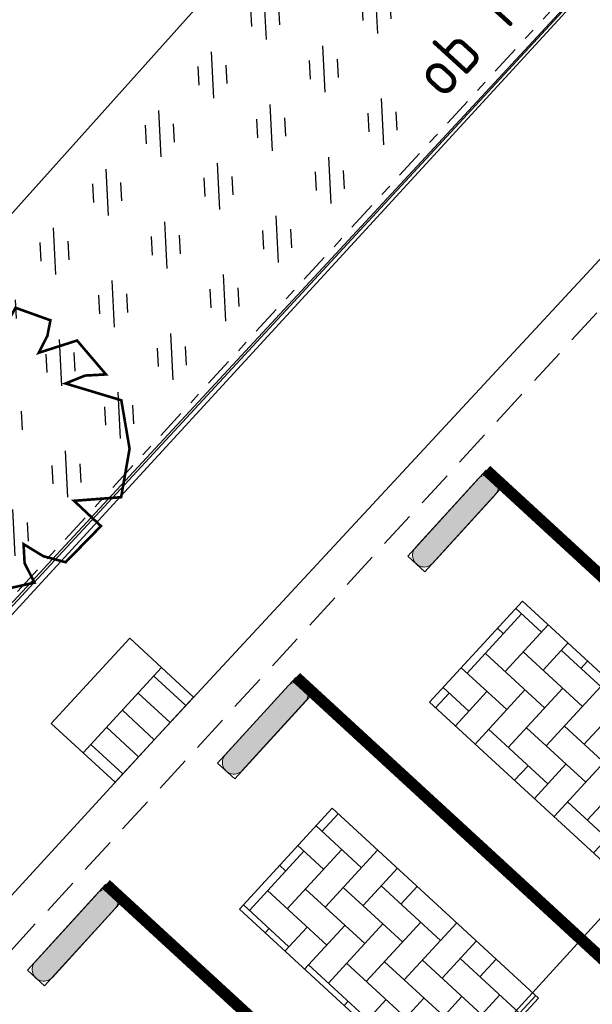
# Model space of a CAD drawing. Header units: metres. Extents: x 111546 to 149831, y 498798 to 507863.
# Tile 828 of 1056: x 111877.71 to 111882.64, y 501781.06 to 501789.53. Entities that reach past the tile are written whole.
import ezdxf

# ---------------------------------------------------------------- set-up
doc = ezdxf.new("R2010")
doc.units = ezdxf.units.M
for name, pattern in [('DASHDOT', [25.4, 12.7, -6.35, 0, -6.35]), ('DASHED', [19.05, 12.7, -6.35]), ('markering 200-1-1', [10, 5, -5])]:
    doc.linetypes.add(name, pattern=pattern)
for name, color, linetype in [('2-vw-HWA-streng-PVC200-incl grondwerk', 252, 'RI-HWA-V'), ('3-vw-band-ob 6x20', 30, 'Continuous'), ('3-vw-band-trb-13-15x25', 230, 'Continuous'), ('4-vw-bossage', 3, 'Continuous'), ('4-vw-bossage-omlijsting', 7, 'Continuous'), ('Q26_BOOM', 252, 'Continuous')]:
    doc.layers.add(name, color=color, linetype=linetype)
for name, color, linetype, lineweight in [('3-nw-band-ob 10x20', 7, 'Continuous', 13), ('3-nw-band-ob 10x20-achterkant', 7, 'DASHDOT', 13), ('3-nw-bandstootband 20-20-1000', 7, 'Continuous', 13), ('3-nw-mat-arcering', 7, 'Continuous', 5), ('3-nw-mat-KF (wit) om-en-om', 3, 'markering 200-1-1', 13), ('3-nw-materiaalscheiding-', 7, 'DASHED', 13), ('3-nw-text-20-herinrichting', 7, 'Continuous', 15), ('3-vw-kolk-trottoirkolk', 50, 'Continuous', 13)]:
    doc.layers.add(name, color=color, linetype=linetype, lineweight=lineweight)
doc.styles.add('veysel', font='isocp-ie.shx', dxfattribs={"height": 0.1})
doc.linetypes.add('RI-HWA-V', pattern='A,2.5,[24,NLCS.SHX,S=1,R=0,X=0,Y=0],2.5,-1.8', length=6.8)

# ---------------------------------------------------------------- blocks, each defined once
blk = doc.blocks.new('Q26')
at = {"linetype": 'Continuous', "lineweight": 20, "const_width": 0.0225}
blk.add_lwpolyline([(0.7569, 0.5156), (1.2367, 0.371), (1.3077, -0.0461), (1.2351, -0.4629), (0.8295, -0.494), (1.0613, -0.7115), (0.7572, -1.0222), (0.565, -0.9705), (0.395, -0.8669), (0.4041, -1.0319), (0.4896, -1.1983), (0.1633, -1.2708), (-0.0147, -1.1363), (-0.0975, -0.9292), (-0.1412, -1.0845), (-0.1119, -1.2554), (-0.4886, -1.1312), (-0.5321, -0.7739), (-0.6679, -0.8539), (-0.7072, -0.9963), (-0.927, -0.7656), (-1.0826, -0.4788), (-0.8943, -0.2458), (-1.1811, -0.2026), (-1.1871, 0.1039), (-1.1219, 0.3673), (-0.8467, 0.3984), (-1.0404, 0.5025), (-0.8786, 0.7492), (-0.6628, 0.9503), (-0.402, 0.8261), (-0.3875, 0.795), (-0.3816, 0.9421), (-0.4516, 1.0881), (-0.1939, 1.1725), (0.076, 1.199), (0.1178, 1.0703), (0.1195, 0.9349), (0.1484, 0.9349), (0.2517, 1.0306), (0.3254, 1.1671), (0.6264, 1.0593), (0.5999, 0.9252), (0.5251, 0.7797), (0.8556, 0.8853), (1.1045, 0.5934), (0.9242, 0.5837)], close=True, dxfattribs=at)
at = {"linetype": 'Continuous', "lineweight": 20}
blk.add_circle((0.001, -0.001), 0.0983, dxfattribs=at)
blk = doc.blocks.new('W kf pvak elleboog')
at = {"layer": '3-nw-mat-arcering', "ltscale": 2}
h = blk.add_hatch(dxfattribs=at)
h.set_pattern_fill('AVH-BSS_KEIFORMAAT_KEPER', color=256, scale=2.2, angle=-10.842, pattern_type=2)
h.set_pattern_definition([(360, (-58.08052, 37.16894), (0.231, 0.231), [0.693, -0.231]), (270, (-58.08052, 37.63094), (0.231, 0.231), [0.693, -0.231])])
h.paths.add_polyline_path([(-0.9024, 1.2318), (1.5108, 1.2318), (1.5108, 0.0515), (-0.9024, 0.0515)])
blk.add_lwpolyline([(-0.9024, 1.2318), (1.5108, 1.2318), (1.5108, 0.0515), (-0.9024, 0.0515)], close=True)
blk = doc.blocks.new('A$C3AAC5372')
h = blk.add_hatch(color=253)
edge = h.paths.add_edge_path()
edge.add_line((-1.005, -0.5252), (-0.205, -0.5252))
edge.add_arc((-0.205, -0.4252), 0.1, 270, 450)
edge.add_line((-0.205, -0.3252), (-1.005, -0.3252))
edge.add_arc((-1.005, -0.4252), 0.1, 90, 270)
blk.add_lwpolyline([(-1.005, -0.5252), (-0.205, -0.5252, 1), (-0.205, -0.3252), (-1.005, -0.3252), (-1.005, -0.3252, 1)], format="xyb", close=True)
blk.add_lwpolyline([(-1.105, -0.5252), (-0.105, -0.5252), (-0.105, -0.3252), (-1.105, -0.3252)], close=True)
blk = doc.blocks.new('straatkolk_M')
at = {"linetype": 'Continuous'}
for p, q in [((-0.404, 0.475), (-0.569, -0.255)), ((0.569, 0.255), (-0.404, 0.475)), ((0.569, 0.255), (0.404, -0.475)), ((0.404, -0.475), (-0.569, -0.255))]:
    blk.add_line(p, q, dxfattribs=at)
blk = doc.blocks.new('Bestaande trottoirkolk')
for points in [[(-0.4, 0.3742), (-0.4, 0.7484)], [(-0.2, 0.3742), (-0.2, 0.7484)], [(0, 0.3742), (0, 0.7484)], [(0.2, 0.3742), (0.2, 0.7484)], [(0.4, 0.3742), (0.4, 0.7484)], [(-0.4988, 0.3742), (0.4988, 0.3742)]]:
    blk.add_lwpolyline(points)
at = {"rotation": 12.74062106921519}
blk.add_blockref('straatkolk_M', (0, 0.3742), dxfattribs=at)

msp = doc.modelspace()

# ---------------------------------------------------------------- hatches: boundary and pattern name
at = {"layer": '4-vw-bossage', "ltscale": 0.001}
h = msp.add_hatch(dxfattribs=at)
h.set_pattern_fill('GOST_GLASS', color=256, scale=0.08)
h.set_pattern_definition([(93.0825, (111898.09375, 501709.10954), (0.4534942, 0.5051169), [0.4, -0.56]), (93.0825, (111898.2071, 501709.2358), (0.4534942, 0.5051169), [0.16, -0.8]), (93.0825, (111897.96747, 501709.2229), (0.4534942, 0.5051169), [0.16, -0.8])])
h.paths.add_polyline_path([(111873.1555, 501782.8704), (111886.9704, 501798.2731), (111887.851, 501795.516), (111874.7693, 501781.3893)])

# ---------------------------------------------------------------- linework, layer by layer
at = {"layer": '2-vw-HWA-streng-PVC200-incl grondwerk', "ltscale": 0.2, "flags": 128}
msp.add_lwpolyline([(111888.738, 501788.409), (111879.6154, 501778.4164)], dxfattribs=at)
at = {"layer": '3-nw-band-ob 10x20'}
msp.add_lwpolyline([(111866.7613, 501788.6942), (111874.813, 501781.3407), (111887.4661, 501795.1081)], dxfattribs=at)
at = {"layer": '3-nw-band-ob 10x20-achterkant', "ltscale": 0.02}
msp.add_lwpolyline([(111887.3533, 501795.1332), (111883.6095, 501806.9776), (111866.9026, 501788.7005), (111874.8068, 501781.4817)], close=True, dxfattribs=at)
at = {"layer": '3-nw-mat-KF (wit) om-en-om', "ltscale": 0.06, "const_width": 0.1}
for points in [[(111881.7242, 501785.6586), (111885.1209, 501782.5369)], [(111880.0866, 501783.8768), (111883.4833, 501780.7551)], [(111878.4491, 501782.0951), (111881.8457, 501778.9733)]]:
    msp.add_lwpolyline(points, dxfattribs=at)
at = {"layer": '3-nw-materiaalscheiding-', "ltscale": 0.025}
msp.add_lwpolyline([(111857.0011, 501759.0785), (111884.8398, 501789.3688)], dxfattribs=at)
at = {"layer": '3-vw-band-ob 6x20', "ltscale": 0.05}
msp.add_lwpolyline([(111887.851, 501795.516), (111877.619, 501784.494), (111874.77, 501781.39), (111866.755, 501788.739), (111884.016, 501807.523)], close=True, dxfattribs=at)
at = {"layer": '3-vw-band-trb-13-15x25', "ltscale": 0.1}
msp.add_lwpolyline([(111888.587, 501785.701), (111884.542, 501789.453), (111878.865, 501783.338), (111855.696, 501758.079), (111859.845, 501754.331), (111857.555, 501751.882), (111854.669, 501754.457), (111840.723, 501767.427), (111840.326, 501767.846), (111836.29, 501763.487), (111850.862, 501750), (111873.309, 501729.305), (111887.999, 501715.98)], dxfattribs=at)
at = {"layer": '4-vw-bossage-omlijsting', "ltscale": 0.01}
msp.add_lwpolyline([(111873.1555, 501782.8704), (111886.9704, 501798.2731), (111887.851, 501795.516), (111874.7693, 501781.3893)], close=True, dxfattribs=at)

# ---------------------------------------------------------------- block references
at = {"layer": '3-nw-bandstootband 20-20-1000', "rotation": 227.6308314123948}
for p in [(111881.3653, 501784.4873), (111879.7277, 501782.7056), (111878.0902, 501780.9238)]:
    msp.add_blockref('A$C3AAC5372', p, dxfattribs=at)
at = {"layer": '3-nw-mat-arcering', "rotation": 137.4151050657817}
for p in [(111883.1822, 501783.5467), (111881.5446, 501781.765)]:
    msp.add_blockref('W kf pvak elleboog', p, dxfattribs=at)
at = {"layer": '3-vw-kolk-trottoirkolk', "rotation": 227.3022730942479}
msp.add_blockref('Bestaande trottoirkolk', (111878.3157, 501783.8467), dxfattribs=at)
at = {"layer": 'Q26_BOOM'}
msp.add_blockref('Q26', (111877.345, 501785.889), dxfattribs=at)

# ---------------------------------------------------------------- next in the draw order: texts
at = {"layer": '3-nw-text-20-herinrichting', "color": 0, "insert": (111881.3522, 501788.8363), "char_height": 0.408319, "attachment_point": 7, "rotation": 47.63878, "style": 'veysel', "bg_fill": 3, "box_fill_scale": 1.1, "bg_fill_color": 9, "bg_fill_true_color": 13158600, "bg_fill_transparency": 0}
msp.add_mtext('\\A1;ob 10x20', dxfattribs=at)

doc.saveas('drawing.dxf')
